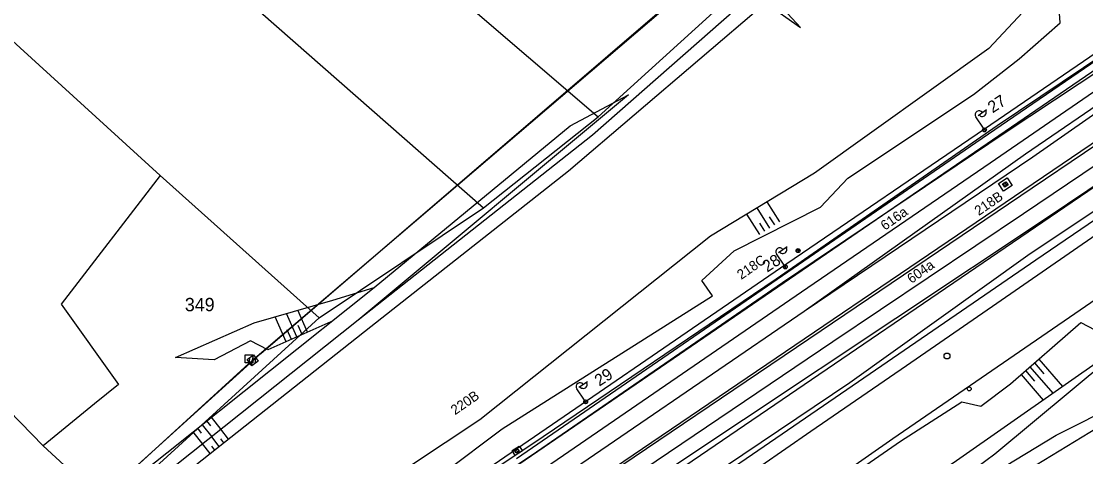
# Model space of a CAD drawing. Extents: x -469926 to -462499, y -1098642 to -1092733.
# Drawn here: x -468144.5 to -468008.8, y -1097259.5 to -1097204.1 of the extents above; entities that cross this region are included whole.
import ezdxf

# ---------------------------------------------------------------- set-up
doc = ezdxf.new("R2010")
doc.units = 0
for name, color, linetype in [('Vrstva 1', 7, 'Continuous'), ('Vrstva 10', 7, 'Continuous'), ('Vrstva 11', 7, 'Continuous'), ('Vrstva 12', 7, 'Continuous'), ('Vrstva 14', 7, 'Continuous'), ('Vrstva 26', 7, 'Continuous'), ('Vrstva 4', 7, 'Continuous'), ('Vrstva 44', 7, 'Continuous'), ('Vrstva 46', 7, 'Continuous'), ('Vrstva 48', 7, 'Continuous'), ('Vrstva 49', 7, 'Continuous'), ('Vrstva 50', 7, 'Continuous'), ('Vrstva 51', 7, 'Continuous'), ('Vrstva 52', 7, 'Continuous'), ('Vrstva 6', 7, 'Continuous'), ('Vrstva 62', 7, 'Continuous'), ('Vrstva 7', 7, 'Continuous')]:
    doc.layers.add(name, color=color, linetype=linetype)

msp = doc.modelspace()

# ---------------------------------------------------------------- linework, layer by layer
at = {"layer": 'Vrstva 1'}
for p, q in [((-468140.2, -1097179.88), (-468085.57, -1097227.82)), ((-468107.1, -1097185.25), (-468070.95, -1097216.22)), ((-468126.82, -1097223.7), (-468162.44, -1097191.26)), ((-468070.95, -1097216.22), (-468056.28, -1097202.95)), ((-468141.74, -1097258.11), (-468183.59, -1097215.13)), ((-468085.57, -1097227.82), (-468070.95, -1097216.22)), ((-468126.82, -1097223.7), (-468139.44, -1097240.08)), ((-468106.54, -1097241.83), (-468126.82, -1097223.7)), ((-468106.54, -1097241.83), (-468085.57, -1097227.82)), ((-468139.44, -1097240.08), (-468132.14, -1097250.3)), ((-468133.1, -1097266.01), (-468106.54, -1097241.83)), ((-468132.14, -1097250.3), (-468135.19, -1097252.78)), ((-468135.19, -1097252.78), (-468141.74, -1097258.11)), ((-468135.6, -1097263.73), (-468141.74, -1097258.11))]:
    msp.add_line(p, q, dxfattribs=at)
for points in [[(-468217.47, -1097356.75), (-468204.68, -1097347.95), (-468182.85, -1097332.97), (-468156.21, -1097314.7), (-468129.9, -1097296.64), (-468099.54, -1097275.85), (-468079.05, -1097261.81), (-468045.03, -1097238.52), (-468020.97, -1097222.06), (-468000.84, -1097208.3), (-467980.52, -1097194.42), (-467966.8, -1097185.05), (-467953.06, -1097175.69), (-467941.5, -1097167.79), (-467933, -1097161.95), (-467914.31, -1097149.08), (-467898.21, -1097138.03), (-467875.88, -1097122.7)], [(-468213.72, -1097362.82), (-468201.59, -1097354.44), (-468178.9, -1097338.73), (-468152.42, -1097320.53), (-468125.8, -1097302.3), (-468095.58, -1097281.74), (-468074.84, -1097267.64), (-468041.01, -1097244.82), (-468016.71, -1097228.52), (-467994.16, -1097213.35), (-467982.24, -1097205.36), (-467973.25, -1097199.32)], [(-467983.86, -1097215.11), (-467991.34, -1097220.25), (-468007.43, -1097231.26), (-468020.12, -1097239.98), (-468031.65, -1097247.93), (-468043.82, -1097256.32), (-468056.57, -1097265.12), (-468077.9, -1097279.83), (-468090.25, -1097288.35), (-468105.61, -1097298.94), (-468120.96, -1097309.54), (-468147.49, -1097327.83), (-468162.68, -1097338.31), (-468181.28, -1097351.14), (-468185.56, -1097354.09), (-468196.92, -1097361.93), (-468209.08, -1097370.34)]]:
    msp.add_lwpolyline(points, dxfattribs=at)
at = {"layer": 'Vrstva 10'}
msp.add_lwpolyline([(-468106.54, -1097241.83), (-468085.57, -1097227.82), (-468070.95, -1097216.22), (-468056.28, -1097202.95), (-468041.45, -1097189.53), (-468033.35, -1097182.53), (-468026.54, -1097176.64), (-468009.92, -1097160.69), (-468003.75, -1097155.47), (-467996.13, -1097149.03), (-467981.56, -1097135.22), (-467967.27, -1097122.08), (-467943.25, -1097103.13), (-467928.45, -1097089.1), (-467908.65, -1097070.35), (-467899.87, -1097063.93), (-467897.84, -1097062.44), (-467888.22, -1097049.59)], dxfattribs=at)
at = {"layer": 'Vrstva 11'}
for p, q in [((-468019.25, -1097224.96), (-468019.19, -1097224.63)), ((-468019.09, -1097225.17), (-468018.98, -1097224.48)), ((-468018.88, -1097225.02), (-468018.82, -1097224.69)), ((-468045.69, -1097233.35), (-468045.37, -1097233.03)), ((-468045.56, -1097233.49), (-468045.23, -1097233.16)), ((-468133.1, -1097266.01), (-468106.54, -1097241.83)), ((-468081.55, -1097258.87), (-468081.23, -1097258.55)), ((-468081.42, -1097259.01), (-468081.09, -1097258.68))]:
    msp.add_line(p, q, dxfattribs=at)
msp.add_lwpolyline([(-468019.38, -1097224.77), (-468018.98, -1097224.48), (-468018.68, -1097224.88), (-468019.09, -1097225.18)], close=True, dxfattribs=at)
msp.add_lwpolyline([(-468019.38, -1097224.77), (-468018.98, -1097224.48), (-468018.68, -1097224.88), (-468019.09, -1097225.18), (-468019.38, -1097224.77)], dxfattribs=at)
for centre in [(-468045.46, -1097233.26), (-468081.32, -1097258.78)]:
    msp.add_circle(centre, 0.25, dxfattribs=at)
at = {"layer": 'Vrstva 12'}
for p, q in [((-468113.99, -1097246.36), (-467947.61, -1097103.79)), ((-468019.25, -1097224.95), (-468019.19, -1097224.63)), ((-468019.1, -1097225.17), (-468018.97, -1097224.48)), ((-468018.88, -1097225.03), (-468018.82, -1097224.7)), ((-468226.77, -1097348.37), (-468113.99, -1097246.36))]:
    msp.add_line(p, q, dxfattribs=at)
for points in [[(-468019.9, -1097224.71), (-468018.82, -1097223.99), (-468018.18, -1097224.95), (-468019.26, -1097225.67)], [(-468019.38, -1097224.76), (-468018.97, -1097224.48), (-468018.69, -1097224.9), (-468019.1, -1097225.17)], [(-468081.91, -1097258.72), (-468081.03, -1097258.15), (-468080.62, -1097258.77), (-468081.52, -1097259.37)]]:
    msp.add_lwpolyline(points, close=True, dxfattribs=at)
msp.add_lwpolyline([(-468019.38, -1097224.76), (-468018.97, -1097224.48), (-468018.69, -1097224.9), (-468019.1, -1097225.17), (-468019.38, -1097224.76)], dxfattribs=at)
at = {"layer": 'Vrstva 14'}
for p, q in [((-468115.45, -1097247.49), (-468115.33, -1097246.84)), ((-468115.15, -1097247.93), (-468114.9, -1097246.54)), ((-468114.71, -1097247.63), (-468114.59, -1097246.97))]:
    msp.add_line(p, q, dxfattribs=at)
for points in [[(-468225.08, -1097347.66), (-468115.02, -1097247.23), (-467946.3, -1097103.25), (-467838.63, -1097000.12)], [(-468115.72, -1097247.11), (-468114.9, -1097246.54), (-468114.32, -1097247.36), (-468115.14, -1097247.93), (-468115.72, -1097247.11)]]:
    msp.add_lwpolyline(points, dxfattribs=at)
msp.add_lwpolyline([(-468115.72, -1097247.11), (-468114.9, -1097246.54), (-468114.32, -1097247.36), (-468115.14, -1097247.93)], close=True, dxfattribs=at)
msp.add_circle((-468023.64, -1097250.87), 0.25, dxfattribs=at)
at = {"layer": 'Vrstva 26'}
msp.add_lwpolyline([(-468115.99, -1097246.55), (-468114.99, -1097246.55), (-468114.99, -1097247.55), (-468115.99, -1097247.55)], close=True, dxfattribs=at)
at = {"layer": 'Vrstva 4'}
for p, q in [((-467949.05, -1097199.77), (-468020.38, -1097259.19)), ((-468020.38, -1097259.19), (-468101.57, -1097318.73))]:
    msp.add_line(p, q, dxfattribs=at)
at = {"layer": 'Vrstva 44'}
for p, q in [((-468022.81, -1097219.5), (-468003.39, -1097206.23)), ((-468081.36, -1097259.72), (-468022.81, -1097219.5))]:
    msp.add_line(p, q, dxfattribs=at)
at = {"layer": 'Vrstva 46'}
msp.add_line((-468125.92, -1097305.62), (-467943.44, -1097181.36), dxfattribs=at)
at = {"layer": 'Vrstva 48'}
for points in [[(-468047.81, -1097229.58), (-468049.42, -1097227.05)], [(-468050.34, -1097231.19), (-468051.98, -1097228.61)], [(-468049.07, -1097230.39), (-468050.7, -1097227.83)], [(-468049.71, -1097230.79), (-468050.36, -1097229.76)], [(-468048.44, -1097229.98), (-468049.09, -1097228.97)], [(-468015.32, -1097247.57), (-468014.13, -1097248.94)], [(-468014.76, -1097247.08), (-468011.73, -1097250.56)], [(-468017.02, -1097249.05), (-468014.2, -1097252.29)], [(-468016.46, -1097248.55), (-468015.3, -1097249.88)], [(-468015.89, -1097248.06), (-468012.96, -1097251.43)]]:
    msp.add_lwpolyline(points, dxfattribs=at)
at = {"layer": 'Vrstva 49'}
for p, q in [((-468021.68, -1097217.74), (-467906.64, -1097139.14)), ((-468046.9, -1097234.9), (-468021.68, -1097217.74)), ((-468149.03, -1097304.82), (-468046.9, -1097234.9))]:
    msp.add_line(p, q, dxfattribs=at)
at = {"layer": 'Vrstva 51'}
msp.add_line((-468098.57, -1097272.39), (-467995.52, -1097201.94), dxfattribs=at)
at = {"layer": 'Vrstva 52'}
msp.add_line((-468115.34, -1097292.35), (-467950.52, -1097180.71), dxfattribs=at)
at = {"layer": 'Vrstva 6'}
for p, q in [((-468021.83, -1097217.67), (-468022.8, -1097216.22)), ((-468022.51, -1097216.03), (-468021.43, -1097215.3)), ((-468021.84, -1097218.08), (-468021.76, -1097217.64)), ((-468021.66, -1097218.13), (-468021.57, -1097217.66)), ((-468047.94, -1097233.49), (-468046.87, -1097232.75)), ((-468047.23, -1097235.13), (-468048.23, -1097233.69)), ((-468047.24, -1097235.53), (-468047.17, -1097235.1)), ((-468047.07, -1097235.58), (-468046.98, -1097235.11)), ((-468073.4, -1097250.67), (-468072.33, -1097249.93)), ((-468072.7, -1097252.31), (-468073.69, -1097250.87)), ((-468072.71, -1097252.71), (-468072.63, -1097252.28)), ((-468072.53, -1097252.76), (-468072.44, -1097252.29))]:
    msp.add_line(p, q, dxfattribs=at)
for centre, radius in [((-468021.69, -1097217.88), 0.25), ((-468021.69, -1097217.88), 0.25), ((-468047.09, -1097235.33), 0.25), ((-468047.09, -1097235.33), 0.25), ((-468026.47, -1097246.68), 0.375), ((-468072.55, -1097252.52), 0.25), ((-468072.55, -1097252.52), 0.25)]:
    msp.add_circle(centre, radius, dxfattribs=at)
for centre, start, end in [((-468022.38, -1097215.94), 33.8345, 213.8345), ((-468021.97, -1097215.67), 213.132, 34.5371), ((-468047.81, -1097233.4), 34.5972, 214.5972), ((-468047.4, -1097233.12), 213.8946, 35.2998), ((-468073.28, -1097250.58), 34.5937, 214.5937), ((-468072.86, -1097250.31), 213.8911, 35.2962)]:
    msp.add_arc(centre, 0.5, start, end, dxfattribs=at)
at = {"layer": 'Vrstva 62'}
for points in [[(-467927.02, -1097153.21), (-467937.45, -1097161.11), (-467965.77, -1097180.05), (-467982.33, -1097190.74), (-467986.65, -1097195.32), (-468000.76, -1097204.42), (-468020.07, -1097217.35), (-468048.25, -1097236.9), (-468079.42, -1097257.96), (-468101.38, -1097272.51), (-468129.23, -1097292.51), (-468157.95, -1097311.94), (-468182.62, -1097328.06), (-468207.82, -1097345.96), (-468243.54, -1097370.99)], [(-468242.7, -1097371.65), (-468206.98, -1097346.84), (-468181.65, -1097329.61), (-468156.93, -1097312.69), (-468128.46, -1097292.79), (-468100.81, -1097273.67), (-468078.81, -1097258.91), (-468047.47, -1097237.32), (-468019.04, -1097218.2), (-468000.17, -1097205.75), (-467986.58, -1097196.49), (-467982.34, -1097191.21), (-467965.67, -1097180.66), (-467937.45, -1097161.11)], [(-468008.83, -1097194.33), (-468021.14, -1097207.52), (-468043.38, -1097223.39), (-468056.65, -1097231.44), (-468086.04, -1097254.81), (-468116.59, -1097275.08), (-468135.89, -1097288.31), (-468148.19, -1097294.97), (-468156.79, -1097297.09), (-468164.39, -1097304.27)], [(-468184.06, -1097337.51), (-468179.27, -1097332.97), (-468154.49, -1097315.8), (-468125.62, -1097295.91), (-468098.68, -1097277.31), (-468079.74, -1097264.94), (-468044.7, -1097240.96), (-468016.45, -1097220.94), (-467981.39, -1097196.94)], [(-468400, -1097489.41), (-468378.76, -1097474.43), (-468357.02, -1097459.59), (-468328.8, -1097440.09), (-468304.76, -1097423.44), (-468287.68, -1097411.57), (-468259.57, -1097392.14), (-468232.21, -1097373.22), (-468203.05, -1097353.32), (-468177.59, -1097335.32), (-468153.6, -1097318.96), (-468124.58, -1097298.78), (-468094.48, -1097278.33), (-468074.36, -1097264.92), (-468042.53, -1097243.44), (-468015.63, -1097225.26), (-467995.59, -1097211.75), (-467975.79, -1097198.75)], [(-468044.7, -1097240.96), (-468015.53, -1097221.31), (-467997.91, -1097209.04), (-467981.09, -1097197.61)], [(-468177.01, -1097303.7), (-468171.11, -1097297.82), (-468137.46, -1097272.55), (-468099.94, -1097242.93), (-468074.74, -1097223.09), (-468049.63, -1097201.68), (-468045.16, -1097204.84), (-468050.03, -1097199.53), (-468071.69, -1097218.57), (-468101.57, -1097242.1)], [(-468162.22, -1097306.94), (-468157.4, -1097301.45), (-468150.99, -1097298.04), (-468140.97, -1097295.19), (-468123.62, -1097282.23), (-468101.89, -1097269.18), (-468097.92, -1097267), (-468083.18, -1097255.94), (-468056.36, -1097239.01), (-468057.73, -1097237.05), (-468053.63, -1097233.28), (-468042.62, -1097227.74), (-468039.11, -1097224.04), (-468023.08, -1097213.37), (-468017.29, -1097208.82), (-468012.03, -1097204.23), (-468012.2, -1097201.79)], [(-468400, -1097509.91), (-468345.29, -1097472.63), (-468317.77, -1097453.44), (-468294.64, -1097437.62), (-468275.65, -1097424.61), (-468249.45, -1097406.45), (-468224.8, -1097389.69), (-468193.2, -1097367.43), (-468166.96, -1097349.25), (-468142.08, -1097332.08), (-468114.91, -1097313.44), (-468086.46, -1097293.85), (-468062.6, -1097277.59), (-468033.38, -1097257.2), (-468005.95, -1097238.38), (-467982.7, -1097222.39), (-467961.22, -1097208.02), (-467960.77, -1097206.96)], [(-468400, -1097493.32), (-468354.98, -1097462.61), (-468327.14, -1097443.17), (-468302.18, -1097426.47), (-468200.66, -1097356.24), (-468174.76, -1097337.86), (-468151.44, -1097322.16), (-468093.94, -1097282.89), (-468071.83, -1097267.69), (-468013.56, -1097228.96), (-467993.6, -1097215.54), (-467981.35, -1097207.81)], [(-468400, -1097499.74), (-468375.97, -1097482.8), (-468352.01, -1097466.41), (-468322.98, -1097446.61), (-468299.93, -1097430.1), (-468197.64, -1097360.05), (-468172.95, -1097342.49), (-468148.81, -1097325.61), (-468119.12, -1097305.14), (-468091.77, -1097286.33), (-468068.38, -1097269.87), (-468038.86, -1097250.05), (-468016.17, -1097233.84), (-467991.09, -1097217.13), (-467984.25, -1097212.51)], [(-468197.64, -1097360.05), (-468172.49, -1097343.03), (-468148.25, -1097326.18), (-468118.62, -1097305.62), (-468090.96, -1097286.8), (-468067.9, -1097270.56), (-468037.75, -1097249.92), (-468015.13, -1097234.44), (-467990.45, -1097217.61), (-467983.82, -1097213.23)], [(-468185.09, -1097298.28), (-468173.28, -1097295.13), (-468151.22, -1097279.03), (-468125.98, -1097259.02), (-468099.51, -1097237.94), (-468074.54, -1097217.36), (-468067.1, -1097213.4), (-468101.57, -1097242.1), (-468137.83, -1097270.96), (-468167.01, -1097292.65), (-468172.73, -1097296.78), (-468179.61, -1097300.23)], [(-467983.3, -1097227.56), (-467998.08, -1097239.83), (-468005.77, -1097246.39), (-468025.28, -1097260.05), (-468050.04, -1097277.03), (-468077.65, -1097294.99), (-468094.66, -1097306.92)], [(-468105.06, -1097242.35), (-468113.06, -1097245.9), (-468115.29, -1097244.75), (-468119.92, -1097247.17), (-468124.86, -1097246.89), (-468114.83, -1097242.47), (-468104.79, -1097239.57), (-468099.51, -1097237.94)], [(-468108, -1097243.66), (-468109.24, -1097240.86)], [(-468110.74, -1097244.87), (-468112.15, -1097241.7)], [(-468109.37, -1097244.26), (-468110.7, -1097241.28)], [(-468147.21, -1097340.49), (-468148.7, -1097344.36), (-468152.77, -1097343.67), (-468153.54, -1097342.29), (-468149.48, -1097339.84), (-468145.91, -1097335.67), (-468140.34, -1097332.01), (-468127.36, -1097322.94), (-468118.8, -1097318.25), (-468116.95, -1097318.14), (-468113.36, -1097315.46), (-468085.56, -1097294.37), (-468068.45, -1097283.88), (-468065, -1097284.54), (-468061.93, -1097282.08), (-468063.31, -1097279.64), (-468061.12, -1097277.39), (-468032.41, -1097257.53), (-468024.58, -1097252.53), (-468022.14, -1097253.07), (-468018.38, -1097250.23), (-468009.39, -1097242.4), (-468007.61, -1097243.35)], [(-468110.06, -1097244.57), (-468110.6, -1097243.33)], [(-468108.69, -1097243.96), (-468109.2, -1097242.8)], [(-468140.71, -1097356.54), (-468135.67, -1097358.46), (-468131.77, -1097355.66), (-468136.5, -1097350.82), (-468135.21, -1097346.84), (-468128.26, -1097344.99), (-468115.24, -1097334.88), (-468107.63, -1097327.71), (-468102.18, -1097320.65), (-468097.1, -1097314.83), (-468073.98, -1097298.3), (-468051.64, -1097283.02), (-468026.7, -1097265.36), (-468012.56, -1097256.78), (-468004.33, -1097252.63), (-467982.72, -1097248.81), (-467978.71, -1097248.27)], [(-467982.32, -1097252.76), (-467984.48, -1097250.76), (-468005.33, -1097254.65), (-468015.09, -1097260.57), (-468031.67, -1097270.79), (-468055.08, -1097287.61), (-468074.45, -1097302.2), (-468096.94, -1097318.23), (-468101.98, -1097327.09), (-468112.95, -1097336.48), (-468125.75, -1097347.34), (-468132.39, -1097348.82), (-468133.31, -1097351.38), (-468127.26, -1097355.53), (-468136.97, -1097360.45), (-468140.71, -1097356.54)], [(-468120.29, -1097254.49), (-468119.07, -1097256.03)], [(-468121.47, -1097255.43), (-468120.24, -1097256.96)], [(-468120.88, -1097254.96), (-468120.39, -1097255.57)], [(-468122.64, -1097256.36), (-468121.42, -1097257.9)], [(-468122.05, -1097255.89), (-468121.57, -1097256.51)], [(-468119.27, -1097258.19), (-468120.24, -1097256.96)], [(-468118.09, -1097257.26), (-468119.07, -1097256.02)], [(-468118.68, -1097257.73), (-468119.07, -1097257.23)], [(-468120.44, -1097259.12), (-468121.41, -1097257.89)], [(-468119.85, -1097258.66), (-468120.24, -1097258.16)]]:
    msp.add_lwpolyline(points, dxfattribs=at)

# ---------------------------------------------------------------- texts
at = {"layer": 'Vrstva 11'}
for s, p in [('218B', (-468022.42, -1097228.86)), ('218C', (-468052.71, -1097237)), ('220B', (-468089.21, -1097254.24))]:
    msp.add_text(s, height=1.25, rotation=34.5693, dxfattribs=at).set_placement(p)
at = {"layer": 'Vrstva 50'}
msp.add_text('349', height=1.7, dxfattribs=at).set_placement((-468123.66, -1097240.98))
at = {"layer": 'Vrstva 62'}
for s, p in [('616a', (-468034.38, -1097230.74)), ('604a', (-468031, -1097237.51))]:
    msp.add_text(s, height=1.25, rotation=35.2176, dxfattribs=at).set_placement(p)
at = {"layer": 'Vrstva 7'}
for s, p in [('27', (-468020.66, -1097215.79)), ('28', (-468049.4, -1097236.07)), ('29', (-468070.81, -1097250.6))]:
    msp.add_text(s, height=1.5, rotation=32.9295, dxfattribs=at).set_placement(p)

doc.saveas('drawing.dxf')
